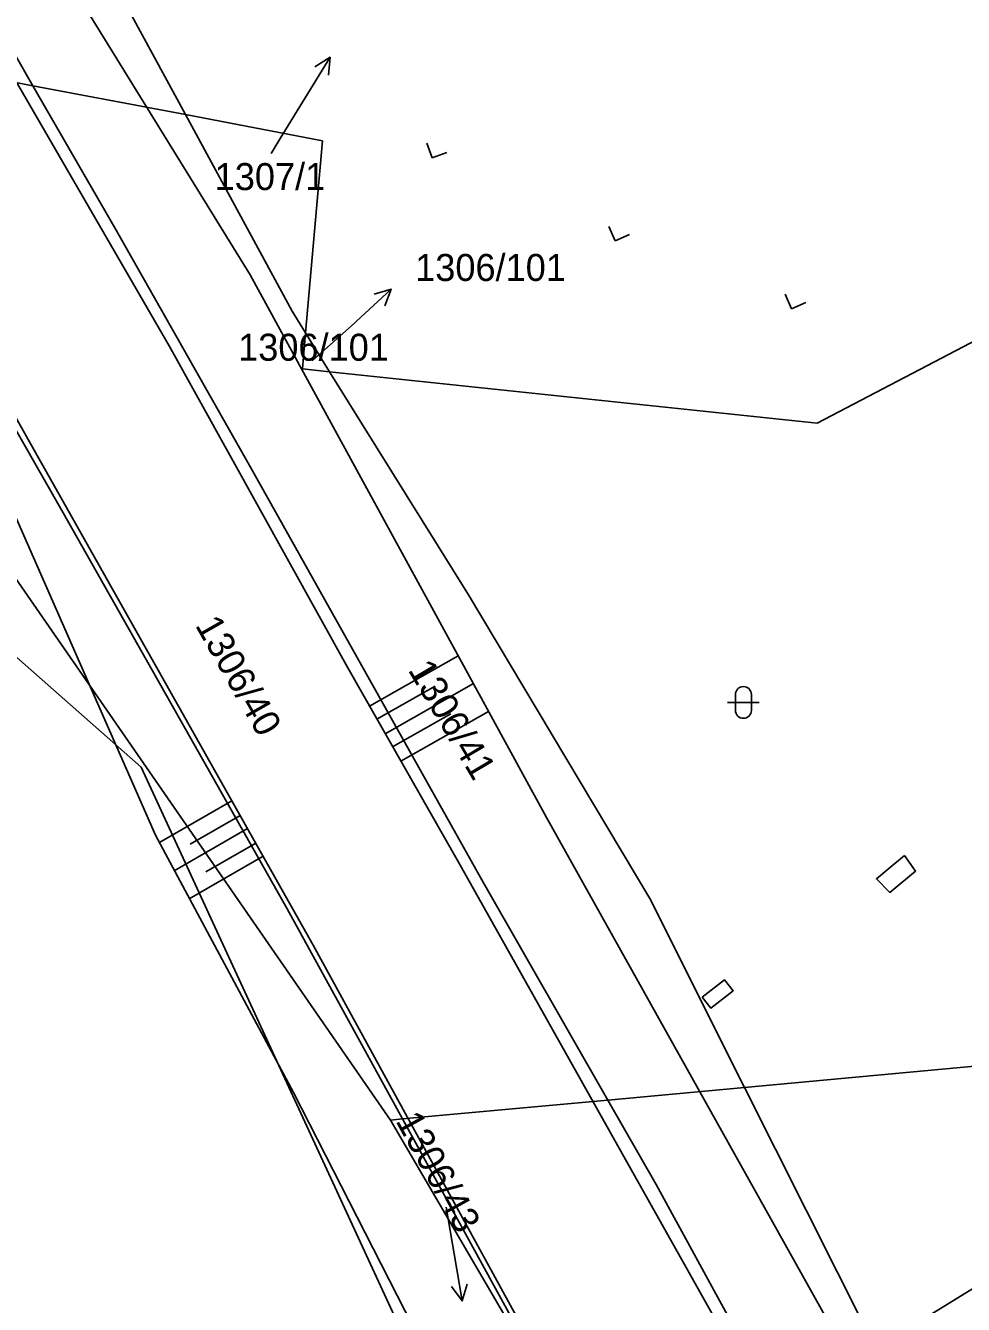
# Model space of a CAD drawing. Extents: x -469926 to -462499, y -1098642 to -1092733.
# Drawn here: x -466382.3 to -466323.3, y -1093540.6 to -1093460.1 of the extents above; entities that cross this region are included whole.
import ezdxf

# ---------------------------------------------------------------- set-up
doc = ezdxf.new("R2010")
doc.units = 0
for name, color, linetype in [('Vrstva 1', 7, 'Continuous'), ('Vrstva 10', 7, 'Continuous'), ('Vrstva 12', 7, 'Continuous'), ('Vrstva 16', 7, 'Continuous'), ('Vrstva 17', 7, 'Continuous'), ('Vrstva 20', 7, 'Continuous'), ('Vrstva 42', 7, 'Continuous'), ('Vrstva 48', 7, 'Continuous'), ('Vrstva 50', 7, 'Continuous'), ('Vrstva 9', 7, 'Continuous')]:
    doc.layers.add(name, color=color, linetype=linetype)

msp = doc.modelspace()

# ---------------------------------------------------------------- linework, layer by layer
at = {"layer": 'Vrstva 1'}
for p, q in [((-466378, -1093455), (-466372.21, -1093465.67)), ((-466396.99, -1093460.96), (-466381.8, -1093463.85)), ((-466383, -1093461.76), (-466381.8, -1093463.85)), ((-466381.8, -1093463.85), (-466376.66, -1093472.79)), ((-466381.8, -1093463.85), (-466372.21, -1093465.67)), ((-466372.21, -1093465.67), (-466365.5, -1093478.05)), ((-466372.21, -1093465.67), (-466363.59, -1093467.31)), ((-466363.59, -1093467.31), (-466364.65, -1093479.41)), ((-466379.91, -1093490.74), (-466392.27, -1093469.01)), ((-466376.66, -1093472.79), (-466368.09, -1093487.9)), ((-466359.31, -1093528.95), (-466395.39, -1093476.8)), ((-466365.5, -1093478.05), (-466364.65, -1093479.41)), ((-466320.59, -1093478.88), (-466332.46, -1093485.08)), ((-466364.65, -1093479.41), (-466364.85, -1093481.67)), ((-466364.65, -1093479.41), (-466363.14, -1093481.85)), ((-466364.85, -1093481.67), (-466363.14, -1093481.85)), ((-466363.14, -1093481.85), (-466354.4, -1093495.9)), ((-466332.46, -1093485.08), (-466363.14, -1093481.85)), ((-466368.09, -1093487.9), (-466353.45, -1093514.01)), ((-466365.8, -1093515.66), (-466379.91, -1093490.74)), ((-466354.4, -1093495.9), (-466343, -1093515)), ((-466386.15, -1093496.9), (-466375, -1093506.75)), ((-466375, -1093506.75), (-466351.7, -1093557.2)), ((-466353.45, -1093514.01), (-466345.63, -1093527.69)), ((-466343, -1093515), (-466337.03, -1093526.9)), ((-466358.55, -1093528.88), (-466365.8, -1093515.66)), ((-466295.8, -1093523.1), (-466337.03, -1093526.9)), ((-466345.63, -1093527.69), (-466337.03, -1093526.9)), ((-466337.03, -1093526.9), (-466328.8, -1093543.3)), ((-466358.55, -1093528.88), (-466345.63, -1093527.69)), ((-466345.63, -1093527.69), (-466342.6, -1093533)), ((-466358.55, -1093528.88), (-466359.31, -1093528.95)), ((-466359.31, -1093528.95), (-466346.3, -1093551.21)), ((-466346.3, -1093551.21), (-466358.55, -1093528.88)), ((-466342.6, -1093533), (-466326.58, -1093562.28))]:
    msp.add_line(p, q, dxfattribs=at)
at = {"layer": 'Vrstva 10'}
msp.add_lwpolyline([(-466412.53, -1093452.03), (-466395.39, -1093476.8), (-466359.31, -1093528.95), (-466346.3, -1093551.21), (-466321.97, -1093592.82), (-466301.43, -1093586.77), (-466297.42, -1093589.85), (-466297.12, -1093602.42), (-466298.02, -1093614.06), (-466298.86, -1093624.88)], dxfattribs=at)
at = {"layer": 'Vrstva 12'}
msp.add_line((-466343.62, -1093552.38), (-466295.8, -1093523.1), dxfattribs=at)
at = {"layer": 'Vrstva 16'}
for p, q in [((-466364.68, -1093464.62), (-466363.111, -1093462.063)), ((-466366.25, -1093467.18), (-466364.68, -1093464.62)), ((-466366.82, -1093468.11), (-466366.25, -1093467.18)), ((-466361.47, -1093478.69), (-466359.27, -1093476.65)), ((-466364.23, -1093481.16), (-466361.55, -1093478.77)), ((-466361.55, -1093478.77), (-466361.47, -1093478.69)), ((-466355.81, -1093534.43), (-466355.31, -1093537.38)), ((-466355.31, -1093537.38), (-466354.81, -1093540.338))]:
    msp.add_line(p, q, dxfattribs=at)
for points in [[(-466364.06, -1093462.654), (-466363.111, -1093462.063), (-466363.208, -1093463.177)], [(-466360.343, -1093476.964), (-466359.27, -1093476.65), (-466359.663, -1093477.697)], [(-466354.484, -1093539.269), (-466354.81, -1093540.338), (-466355.47, -1093539.435)]]:
    msp.add_lwpolyline(points, dxfattribs=at)
at = {"layer": 'Vrstva 17'}
for points in [[(-466315.49, -1093606.566), (-466327.222, -1093585.303), (-466330.055, -1093579.95), (-466347.537, -1093548.326), (-466364.164, -1093517.935), (-466381.922, -1093486.458), (-466402.082, -1093450.447), (-466419.337, -1093422.829), (-466437.458, -1093396.68), (-466458.052, -1093367.945), (-466480.196, -1093339.532), (-466490.994, -1093325.445), (-466508.005, -1093305.88)], [(-466482.777, -1093318.799), (-466471.916, -1093332.623), (-466462.884, -1093344.213), (-466450.368, -1093360.765), (-466447.3, -1093364.686), (-466429.027, -1093390.577), (-466412.899, -1093414.527), (-466392.779, -1093446.459), (-466373.225, -1093480.229), (-466361.991, -1093500.498), (-466355.041, -1093512.719), (-466348.078, -1093525.118), (-466332.291, -1093553.209), (-466320.818, -1093575.058), (-466308.33, -1093596.522)]]:
    msp.add_lwpolyline(points, dxfattribs=at)
at = {"layer": 'Vrstva 20'}
for p, q in [((-466337.609, -1093503.167), (-466337.609, -1093502.167)), ((-466337.609, -1093503.167), (-466337.609, -1093502.167)), ((-466336.609, -1093503.167), (-466336.609, -1093502.167)), ((-466336.609, -1093503.167), (-466336.609, -1093502.167)), ((-466336.109, -1093502.667), (-466338.109, -1093502.667)), ((-466336.109, -1093502.667), (-466338.109, -1093502.667))]:
    msp.add_line(p, q, dxfattribs=at)
for centre, start, end in [((-466337.108, -1093502.166), 0, 180), ((-466337.108, -1093502.166), 0, 180), ((-466337.108, -1093503.166), 180, 0), ((-466337.108, -1093503.166), 180, 0)]:
    msp.add_arc(centre, 0.5, start, end, dxfattribs=at)
at = {"layer": 'Vrstva 42'}
for points in [[(-466309.064, -1093584.008), (-466315.201, -1093571.75), (-466331.496, -1093542.12), (-466349.489, -1093509.907), (-466368.147, -1093475.76), (-466385.373, -1093447.839), (-466396.231, -1093429.376), (-466403.214, -1093417.071), (-466423.46, -1093387.045), (-466444.468, -1093356.96), (-466466.312, -1093328.548), (-466479.996, -1093312.951), (-466491.304, -1093299.993)], [(-466431.766, -1093413.326), (-466420.988, -1093429.807), (-466405.236, -1093455.409), (-466402.066, -1093461.142), (-466393.304, -1093475.162), (-466386.301, -1093485.505), (-466383.365, -1093489.906), (-466374.094, -1093511.03), (-466365.401, -1093527.214), (-466349.865, -1093557.662), (-466332.918, -1093586.676)], [(-466326.98, -1093512.296), (-466327.959, -1093513.116), (-466328.739, -1093513.768), (-466327.897, -1093514.628), (-466326.273, -1093513.279), (-466326.98, -1093512.296)], [(-466339.695, -1093521.22), (-466339.166, -1093521.901), (-466337.762, -1093520.809), (-466338.291, -1093520.128), (-466339.695, -1093521.22)]]:
    msp.add_lwpolyline(points, dxfattribs=at)
at = {"layer": 'Vrstva 48'}
for p, q in [((-466355.053, -1093499.724), (-466360.628, -1093502.895)), ((-466354.094, -1093501.48), (-466359.639, -1093504.633)), ((-466356.508, -1093501.635), (-466360.162, -1093503.714)), ((-466355.519, -1093503.373), (-466359.174, -1093505.452)), ((-466353.134, -1093503.236), (-466358.651, -1093506.372)), ((-466373.885, -1093511.506), (-466369.28, -1093508.867)), ((-466371.912, -1093511.588), (-466368.763, -1093509.784)), ((-466372.918, -1093513.257), (-466368.297, -1093510.609)), ((-466370.917, -1093513.323), (-466367.78, -1093511.526)), ((-466371.983, -1093515.026), (-466367.314, -1093512.351))]:
    msp.add_line(p, q, dxfattribs=at)
at = {"layer": 'Vrstva 9'}
for p, q in [((-466357.026, -1093467.456), (-466356.695, -1093468.389)), ((-466357.026, -1093467.456), (-466356.695, -1093468.389)), ((-466356.695, -1093468.389), (-466355.762, -1093468.058)), ((-466356.695, -1093468.389), (-466355.762, -1093468.058)), ((-466345.573, -1093472.705), (-466345.172, -1093473.61)), ((-466345.573, -1093472.705), (-466345.172, -1093473.61)), ((-466345.172, -1093473.61), (-466344.267, -1093473.209)), ((-466345.172, -1093473.61), (-466344.267, -1093473.209)), ((-466334.477, -1093476.98), (-466334.076, -1093477.885)), ((-466334.477, -1093476.98), (-466334.076, -1093477.885)), ((-466334.076, -1093477.885), (-466333.171, -1093477.484)), ((-466334.076, -1093477.885), (-466333.171, -1093477.484))]:
    msp.add_line(p, q, dxfattribs=at)
for points in [[(-466326.98, -1093512.296), (-466327.959, -1093513.116), (-466328.739, -1093513.768), (-466327.897, -1093514.628), (-466326.273, -1093513.279), (-466326.98, -1093512.296)], [(-466339.695, -1093521.22), (-466339.166, -1093521.901), (-466337.762, -1093520.809), (-466338.291, -1093520.128), (-466339.695, -1093521.22)]]:
    msp.add_lwpolyline(points, dxfattribs=at)

# ---------------------------------------------------------------- texts
at = {"layer": 'Vrstva 50'}
for s, p in [('1307/1', (-466370.369, -1093470.42)), ('1306/101', (-466357.758, -1093476.14)), ('1306/101', (-466368.893, -1093481.16))]:
    msp.add_text(s, height=1.7, dxfattribs=at).set_placement(p)
for s, rotation, p in [('1306/40', 299.718, (-466371.629, -1093497.808)), ('1306/41', 300.627, (-466358.241, -1093500.615)), ('1306/43', 298.8, (-466359.017, -1093528.996))]:
    msp.add_text(s, height=1.7, rotation=rotation, dxfattribs=at).set_placement(p)

doc.saveas('drawing.dxf')
